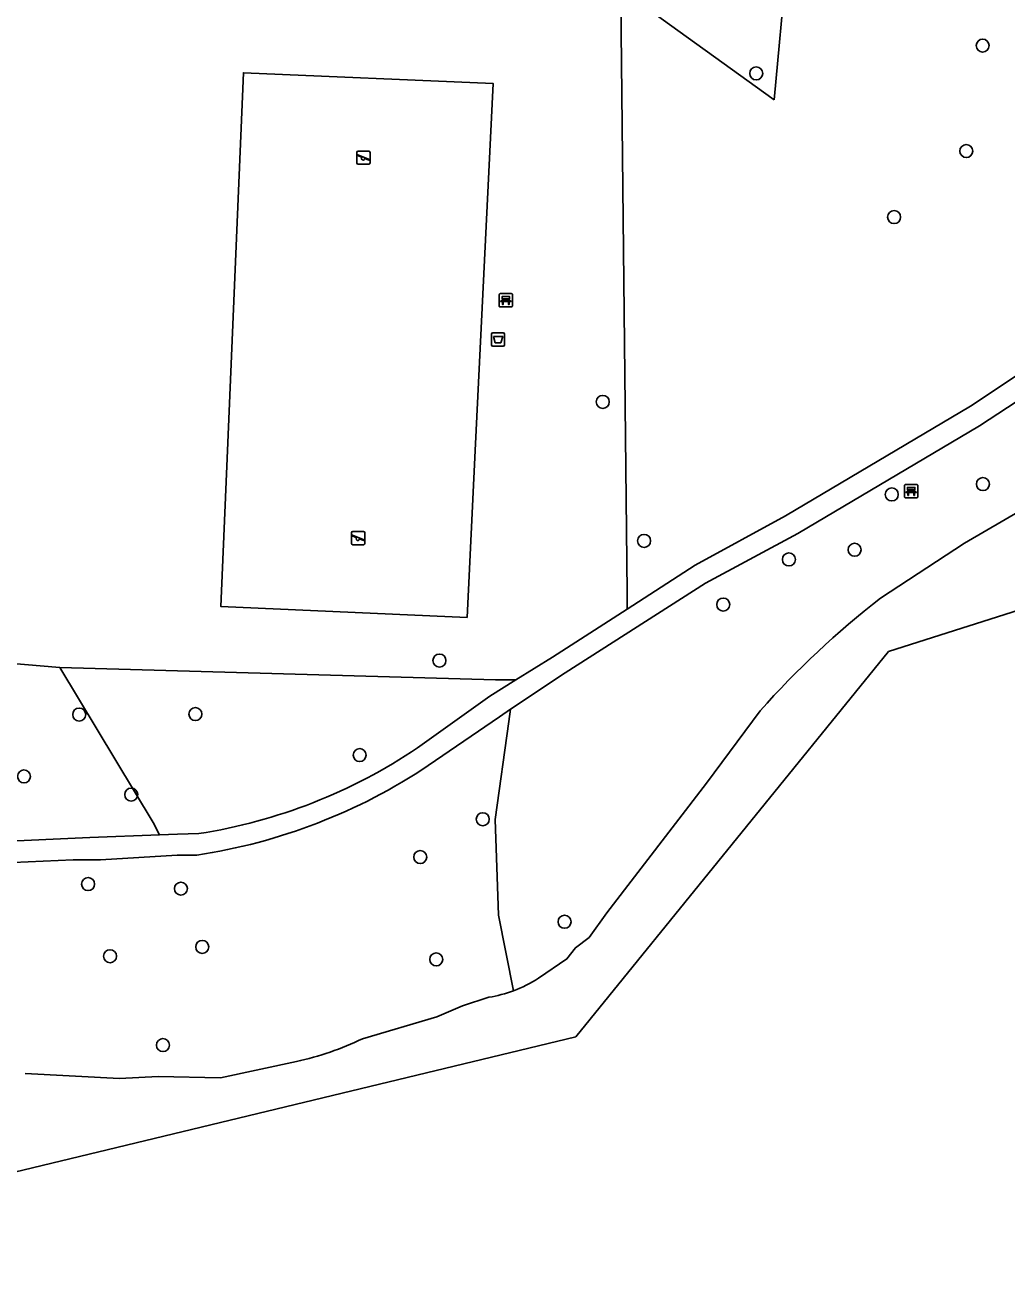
# Model space of a CAD drawing. Extents: x 159817 to 160765, y 380688 to 381638.
# Drawn here: x 160041.3 to 160115.2, y 380687.7 to 380782 of the extents above; entities that cross this region are included whole.
import ezdxf

# ---------------------------------------------------------------- set-up
doc = ezdxf.new("R2010")
doc.units = 0
for name, color, linetype in [('IMGEO_Afvalbak', 7, 'Continuous'), ('IMGEO_Bank', 7, 'Continuous'), ('IMGEO_Boom', 7, 'Continuous'), ('IMGEO_Groenvoorziening', 7, 'Continuous'), ('IMGEO_Loofbos', 7, 'Continuous'), ('IMGEO_Speelvoorziening', 7, 'Continuous'), ('IMGEO_Terreindeel_gesloten', 7, 'Continuous'), ('IMGEO_Voetpad_halfverhard', 7, 'Continuous'), ('IMGEO_Waterloop', 7, 'Continuous')]:
    doc.layers.add(name, color=color, linetype=linetype)

msp = doc.modelspace()

# ---------------------------------------------------------------- linework, layer by layer
at = {"layer": 'IMGEO_Afvalbak'}
for p, q in [((160076.361, 380757.953), (160076.361, 380758.753)), ((160076.361, 380758.753), (160076.361, 380757.953)), ((160076.461, 380758.853), (160077.251, 380758.853)), ((160077.251, 380758.853), (160076.461, 380758.853)), ((160077.351, 380758.753), (160077.351, 380757.953)), ((160077.351, 380757.953), (160077.351, 380758.753)), ((160077.251, 380757.853), (160076.461, 380757.853)), ((160076.461, 380757.853), (160077.251, 380757.853))]:
    msp.add_line(p, q, dxfattribs=at)
msp.add_lwpolyline([(160076.504, 380758.567), (160077.208, 380758.567), (160077.059, 380758.097), (160076.653, 380758.097), (160076.504, 380758.567)], dxfattribs=at)
for centre, start, end in [((160076.461, 380758.753), 90, 180), ((160076.461, 380758.753), 90, 180), ((160077.251, 380758.753), 0, 90), ((160077.251, 380758.753), 360, 90), ((160076.461, 380757.953), 180, 270), ((160076.461, 380757.953), 180, 270), ((160077.251, 380757.953), 270, 0), ((160077.251, 380757.953), 270, 0)]:
    msp.add_arc(centre, 0.1, start, end, dxfattribs=at)
at = {"layer": 'IMGEO_Bank'}
for p, q in [((160076.946, 380760.871), (160076.946, 380761.712)), ((160076.946, 380761.712), (160076.946, 380760.871)), ((160077.021, 380761.796), (160077.862, 380761.796)), ((160077.862, 380761.796), (160077.021, 380761.796)), ((160077.946, 380761.721), (160077.946, 380760.88)), ((160077.946, 380760.88), (160077.946, 380761.721)), ((160077.871, 380760.796), (160077.03, 380760.796)), ((160077.03, 380760.796), (160077.871, 380760.796)), ((160077.643, 380761.194), (160077.25, 380761.194)), ((160077.255, 380761.302), (160077.255, 380761.408)), ((160077.299, 380761.408), (160077.299, 380761.302)), ((160077.587, 380761.414), (160077.305, 380761.414)), ((160077.305, 380761.296), (160077.587, 380761.296)), ((160077.593, 380761.302), (160077.593, 380761.408)), ((160077.637, 380761.408), (160077.637, 380761.302)), ((160107.455, 380746.512), (160107.455, 380747.353)), ((160107.455, 380747.353), (160107.455, 380746.512)), ((160107.53, 380747.437), (160108.371, 380747.437)), ((160108.371, 380747.437), (160107.53, 380747.437)), ((160108.455, 380747.362), (160108.455, 380746.521)), ((160108.455, 380746.521), (160108.455, 380747.362)), ((160108.38, 380746.437), (160107.539, 380746.437)), ((160107.539, 380746.437), (160108.38, 380746.437)), ((160108.152, 380746.835), (160107.759, 380746.835)), ((160107.764, 380746.943), (160107.764, 380747.049)), ((160107.808, 380747.049), (160107.808, 380746.943)), ((160108.096, 380747.055), (160107.814, 380747.055)), ((160107.814, 380746.937), (160108.096, 380746.937)), ((160108.102, 380746.943), (160108.102, 380747.049)), ((160108.146, 380747.049), (160108.146, 380746.943))]:
    msp.add_line(p, q, dxfattribs=at)
for points in [[(160077.249, 380761.414), (160077.163, 380761.414), (160077.163, 380761.575), (160077.726, 380761.575), (160077.726, 380761.414), (160077.643, 380761.414)], [(160077.193, 380761.194), (160077.051, 380761.194), (160077.163, 380761.296), (160077.249, 380761.296)], [(160077.243, 380761.187), (160077.243, 380760.98), (160077.2, 380760.98), (160077.2, 380761.187)], [(160077.643, 380761.296), (160077.726, 380761.296), (160077.838, 380761.194), (160077.699, 380761.194)], [(160077.693, 380761.187), (160077.693, 380760.98), (160077.649, 380760.98), (160077.649, 380761.187)], [(160107.702, 380746.835), (160107.56, 380746.835), (160107.672, 380746.937), (160107.758, 380746.937)], [(160107.758, 380747.055), (160107.672, 380747.055), (160107.672, 380747.216), (160108.235, 380747.216), (160108.235, 380747.055), (160108.152, 380747.055)], [(160107.752, 380746.828), (160107.752, 380746.621), (160107.709, 380746.621), (160107.709, 380746.828)], [(160108.152, 380746.937), (160108.235, 380746.937), (160108.347, 380746.835), (160108.208, 380746.835)], [(160108.202, 380746.828), (160108.202, 380746.621), (160108.158, 380746.621), (160108.158, 380746.828)]]:
    msp.add_lwpolyline(points, dxfattribs=at)
for centre, radius, start, end in [((160077.024, 380761.718), 0.0779, 92.4484, 184.28452), ((160077.024, 380761.718), 0.0779, 92.4484, 184.28452), ((160077.868, 380761.718), 0.0779, 2.4484, 94.28452), ((160077.868, 380761.718), 0.0779, 2.4484, 94.28452), ((160077.024, 380760.874), 0.0779, 182.4484, 274.28452), ((160077.024, 380760.874), 0.0779, 182.4484, 274.28452), ((160077.193, 380761.187), 0.00671, 2.89567, 87.10433), ((160077.25, 380761.187), 0.00671, 92.89567, 177.10433), ((160077.248, 380761.407), 0.00671, 2.89567, 87.10433), ((160077.248, 380761.303), 0.00671, 272.89567, 357.10433), ((160077.305, 380761.407), 0.00671, 92.89567, 177.10433), ((160077.305, 380761.303), 0.00671, 182.89567, 267.10433), ((160077.587, 380761.407), 0.00671, 2.89567, 87.10433), ((160077.587, 380761.303), 0.00671, 272.89567, 357.10433), ((160077.644, 380761.407), 0.00671, 92.89567, 177.10433), ((160077.644, 380761.303), 0.00671, 182.89567, 267.10433), ((160077.642, 380761.187), 0.00671, 2.89567, 87.10433), ((160077.699, 380761.187), 0.00671, 92.89567, 177.10433), ((160077.868, 380760.874), 0.0779, 272.4484, 4.28452), ((160077.868, 380760.874), 0.0779, 272.4484, 4.28452), ((160107.533, 380747.359), 0.0779, 92.4484, 184.28452), ((160107.533, 380747.359), 0.0779, 92.4484, 184.28452), ((160108.377, 380747.359), 0.0779, 2.4484, 94.28452), ((160108.377, 380747.359), 0.0779, 2.4484, 94.28452), ((160107.533, 380746.515), 0.0779, 182.4484, 274.28452), ((160107.533, 380746.515), 0.0779, 182.4484, 274.28452), ((160107.702, 380746.828), 0.00671, 2.89567, 87.10433), ((160107.759, 380746.828), 0.00671, 92.89567, 177.10433), ((160107.757, 380747.048), 0.00671, 2.89567, 87.10433), ((160107.757, 380746.944), 0.00671, 272.89567, 357.10433), ((160107.814, 380747.048), 0.00671, 92.89567, 177.10433), ((160107.814, 380746.944), 0.00671, 182.89567, 267.10433), ((160108.096, 380747.048), 0.00671, 2.89567, 87.10433), ((160108.096, 380746.944), 0.00671, 272.89567, 357.10433), ((160108.153, 380747.048), 0.00671, 92.89567, 177.10433), ((160108.153, 380746.944), 0.00671, 182.89567, 267.10433), ((160108.151, 380746.828), 0.00671, 2.89567, 87.10433), ((160108.208, 380746.828), 0.00671, 92.89567, 177.10433), ((160108.377, 380746.515), 0.0779, 272.4484, 4.28452), ((160108.377, 380746.515), 0.0779, 272.4484, 4.28452)]:
    msp.add_arc(centre, radius, start, end, dxfattribs=at)
at = {"layer": 'IMGEO_Boom'}
for centre in [(160113.336, 380780.459), (160096.288, 380778.37), (160112.103, 380772.525), (160106.674, 380767.557), (160084.743, 380753.655), (160113.353, 380747.469), (160106.498, 380746.685), (160087.854, 380743.197), (160103.698, 380742.526), (160098.753, 380741.795), (160093.806, 380738.404), (160072.449, 380734.192), (160045.329, 380730.127), (160054.075, 380730.16), (160066.442, 380727.076), (160041.175, 380725.471), (160049.243, 380724.104), (160075.707, 380722.25), (160070.999, 380719.407), (160046.001, 380717.372), (160052.984, 380717.027), (160081.864, 380714.538), (160047.652, 380711.947), (160054.593, 380712.643), (160072.204, 380711.707), (160051.633, 380705.252)]:
    msp.add_circle(centre, 0.489, dxfattribs=at)
at = {"layer": 'IMGEO_Groenvoorziening'}
for points in [[(160033.15, 380805.147), (160032.801, 380799.709), (160031.24, 380786.998), (160026.14, 380755.955), (160021.914, 380733.522), (160026.249, 380733.229), (160031.752, 380734.704), (160043.866, 380733.658), (160076.662, 380732.734), (160078.206, 380732.733), (160080.95, 380734.442), (160086.573, 380738.065), (160086.576, 380739.303), (160086.11, 380783.824), (160090.495, 380791.938)], [(160086.11, 380783.824), (160086.576, 380739.303), (160086.573, 380738.065), (160091.705, 380741.372), (160098.49, 380745.082), (160112.425, 380753.322), (160116.079, 380755.767)], [(160122.888, 380748.975), (160121.832, 380752.716), (160119.983, 380755.171), (160119.228, 380756.124), (160117.314, 380754.601), (160113.097, 380751.847), (160099.413, 380743.754), (160092.473, 380740.013), (160081.913, 380733.273), (160077.793, 380730.521), (160077.674, 380729.595), (160076.637, 380722.243), (160076.888, 380715.028), (160078.013, 380709.344)], [(160105.643, 380738.88), (160111.98, 380743.029), (160117.783, 380746.406)], [(160078.206, 380732.733), (160076.662, 380732.734), (160043.866, 380733.658), (160050.886, 380721.997), (160051.386, 380721.078), (160052.729, 380721.132), (160054.345, 380721.17)], [(160070.804, 380727.624), (160076.244, 380731.511), (160078.206, 380732.733)], [(160079.901, 380710.281), (160082.038, 380711.746), (160082.686, 380712.584), (160083.714, 380713.358), (160085.047, 380715.199), (160092.559, 380724.975), (160096.583, 380730.406)]]:
    msp.add_lwpolyline(points, dxfattribs=at)
for points in [[(160097.65, 380776.391), (160087.246, 380783.856), (160103.044, 380790.796), (160103.112, 380787.112), (160098.569, 380786.434)], [(160097.65, 380776.391), (160098.569, 380786.434), (160103.112, 380787.112), (160103.044, 380790.796), (160087.246, 380783.856)], [(160057.693, 380778.422), (160076.482, 380777.615), (160075.14, 380750), (160074.53, 380737.441), (160055.995, 380738.253), (160056.492, 380750)]]:
    msp.add_lwpolyline(points, close=True, dxfattribs=at)
for centre, radius, start, end in [((160147.446, 380685.106), 68.111, 127.86088, 138.31081), ((160048.018, 380761.518), 40.841, 278.91152, 303.91134), ((160074.518, 380718.758), 10.042, 290.37068, 302.41903)]:
    msp.add_arc(centre, radius, start, end, dxfattribs=at)
at = {"layer": 'IMGEO_Loofbos'}
msp.add_lwpolyline([(160043.866, 380733.658), (160031.752, 380734.704), (160026.249, 380733.229), (160023.603, 380728.194), (160025.146, 380719.765), (160025.365, 380718.652), (160028.963, 380719.422), (160033.898, 380720.014), (160038.948, 380720.561), (160046.132, 380720.865), (160051.386, 380721.078), (160050.886, 380721.997)], close=True, dxfattribs=at)
for points in [[(160076.888, 380715.028), (160076.637, 380722.243), (160077.674, 380729.595), (160077.793, 380730.521), (160076.957, 380729.962), (160071.603, 380726.286)], [(160054.174, 380719.554), (160052.712, 380719.55), (160046.944, 380719.188), (160044.867, 380719.197), (160039.217, 380718.945), (160033.932, 380718.448), (160029.521, 380717.844), (160026.319, 380717.064), (160026.285, 380716.916), (160021.99, 380699.308), (160027.736, 380699.731), (160031.354, 380700.351), (160032.685, 380701.003), (160034.779, 380701.612), (160036.814, 380702.398)], [(160078.013, 380709.344), (160076.888, 380715.028)], [(160066.659, 380705.739), (160072.262, 380707.394), (160074.181, 380708.219), (160076.172, 380708.852)], [(160041.254, 380703.129), (160048.368, 380702.734), (160051.28, 380702.895), (160055.959, 380702.782), (160061.676, 380704.026)]]:
    msp.add_lwpolyline(points, dxfattribs=at)
for centre, radius, start, end in [((160047.838, 380761.885), 42.802, 278.51245, 303.72594), ((160074.521, 380718.719), 10.004, 279.4971, 290.42771), ((160057.058, 380725.564), 22.028, 282.10215, 295.84059)]:
    msp.add_arc(centre, radius, start, end, dxfattribs=at)
at = {"layer": 'IMGEO_Speelvoorziening'}
for p, q in [((160066.232, 380771.628), (160066.232, 380772.428)), ((160066.232, 380772.428), (160066.232, 380771.628)), ((160066.615, 380772.056), (160066.276, 380772.193)), ((160066.301, 380772.253), (160067.177, 380771.9)), ((160066.332, 380772.528), (160067.122, 380772.528)), ((160067.122, 380772.528), (160066.332, 380772.528)), ((160067.153, 380771.84), (160066.813, 380771.977)), ((160067.222, 380772.428), (160067.222, 380771.628)), ((160067.222, 380771.628), (160067.222, 380772.428)), ((160067.122, 380771.528), (160066.332, 380771.528)), ((160066.332, 380771.528), (160067.122, 380771.528)), ((160065.835, 380743.006), (160065.835, 380743.806)), ((160065.835, 380743.806), (160065.835, 380743.006)), ((160066.218, 380743.434), (160065.879, 380743.571)), ((160065.904, 380743.631), (160066.78, 380743.278)), ((160065.935, 380743.906), (160066.725, 380743.906)), ((160066.725, 380743.906), (160065.935, 380743.906)), ((160066.825, 380743.806), (160066.825, 380743.006)), ((160066.825, 380743.006), (160066.825, 380743.806)), ((160066.725, 380742.906), (160065.935, 380742.906)), ((160065.935, 380742.906), (160066.725, 380742.906)), ((160066.756, 380743.218), (160066.416, 380743.355))]:
    msp.add_line(p, q, dxfattribs=at)
for centre, radius, start, end in [((160066.332, 380772.428), 0.1, 90, 180), ((160066.332, 380772.428), 0.1, 90, 180), ((160066.289, 380772.223), 0.0327, 68.07798, 248.07798), ((160066.694, 380771.966), 0.12, 130.99278, 5.16318), ((160067.122, 380772.428), 0.1, 0, 90), ((160067.122, 380772.428), 0.1, 360, 90), ((160067.165, 380771.87), 0.0327, 248.07798, 68.07798), ((160066.332, 380771.628), 0.1, 180, 270), ((160066.332, 380771.628), 0.1, 180, 270), ((160067.122, 380771.628), 0.1, 270, 0), ((160067.122, 380771.628), 0.1, 270, 0), ((160065.935, 380743.806), 0.1, 90, 180), ((160065.935, 380743.806), 0.1, 90, 180), ((160065.892, 380743.601), 0.0327, 68.07798, 248.07798), ((160066.725, 380743.806), 0.1, 0, 90), ((160066.725, 380743.806), 0.1, 360, 90), ((160065.935, 380743.006), 0.1, 180, 270), ((160065.935, 380743.006), 0.1, 180, 270), ((160066.297, 380743.344), 0.12, 130.99278, 5.16318), ((160066.725, 380743.006), 0.1, 270, 0), ((160066.725, 380743.006), 0.1, 270, 0), ((160066.768, 380743.248), 0.0327, 248.07798, 68.07798)]:
    msp.add_arc(centre, radius, start, end, dxfattribs=at)
at = {"layer": 'IMGEO_Terreindeel_gesloten'}
msp.add_lwpolyline([(160074.53, 380737.441), (160075.14, 380750), (160076.482, 380777.615), (160057.693, 380778.422), (160056.492, 380750), (160055.995, 380738.253)], close=True, dxfattribs=at)
at = {"layer": 'IMGEO_Voetpad_halfverhard'}
for points in [[(160126.691, 380763.701), (160124.585, 380762.197), (160123.001, 380760.999), (160119.122, 380758.097), (160116.079, 380755.767), (160112.425, 380753.322), (160098.49, 380745.082), (160091.705, 380741.372), (160086.573, 380738.065), (160080.95, 380734.442), (160078.206, 380732.733), (160076.244, 380731.511), (160070.804, 380727.624)], [(160071.603, 380726.286), (160076.957, 380729.962), (160077.793, 380730.521), (160081.913, 380733.273), (160092.473, 380740.013), (160099.413, 380743.754), (160113.097, 380751.847), (160117.314, 380754.601), (160119.228, 380756.124), (160119.973, 380756.718), (160127.033, 380761.745), (160130.31, 380764.173)], [(160054.345, 380721.17), (160052.729, 380721.132), (160051.386, 380721.078), (160046.132, 380720.865), (160038.948, 380720.561), (160033.898, 380720.014), (160028.963, 380719.422), (160025.365, 380718.652), (160024.865, 380718.545), (160022.602, 380717.966)], [(160014.046, 380714.206), (160019.075, 380715.287), (160023.995, 380716.497), (160026.319, 380717.064), (160029.521, 380717.844), (160033.932, 380718.448), (160039.217, 380718.945), (160044.867, 380719.197), (160046.944, 380719.188), (160052.712, 380719.55), (160054.174, 380719.554)]]:
    msp.add_lwpolyline(points, dxfattribs=at)
for centre, radius, start, end in [((160048.018, 380761.518), 40.841, 278.91152, 303.91134), ((160047.838, 380761.885), 42.802, 278.51245, 303.72594)]:
    msp.add_arc(centre, radius, start, end, dxfattribs=at)
at = {"layer": 'IMGEO_Waterloop'}
for points in [[(159981.511, 380694.146), (159981.27, 380687.737), (160020.668, 380690.918), (160082.708, 380705.867), (160106.256, 380734.859), (160166.031, 380753.885), (160262.487, 380755.697), (160329.508, 380770.645), (160384.927, 380761.571), (160475.027, 380765.122)], [(160117.783, 380746.406), (160111.98, 380743.029), (160105.643, 380738.88)], [(160096.583, 380730.406), (160092.559, 380724.975), (160085.047, 380715.199), (160083.714, 380713.358), (160082.686, 380712.584), (160082.038, 380711.746), (160079.901, 380710.281)], [(160076.172, 380708.852), (160074.181, 380708.219), (160072.262, 380707.394), (160066.659, 380705.739)], [(160061.676, 380704.026), (160055.959, 380702.782), (160051.28, 380702.895), (160048.368, 380702.734), (160041.254, 380703.129)]]:
    msp.add_lwpolyline(points, dxfattribs=at)
for centre, radius, start, end in [((160147.446, 380685.106), 68.111, 127.86088, 138.31081), ((160074.518, 380718.758), 10.042, 290.37068, 302.41903), ((160074.521, 380718.719), 10.004, 279.4971, 290.42771), ((160057.058, 380725.564), 22.028, 282.10215, 295.84059)]:
    msp.add_arc(centre, radius, start, end, dxfattribs=at)

doc.saveas('drawing.dxf')
